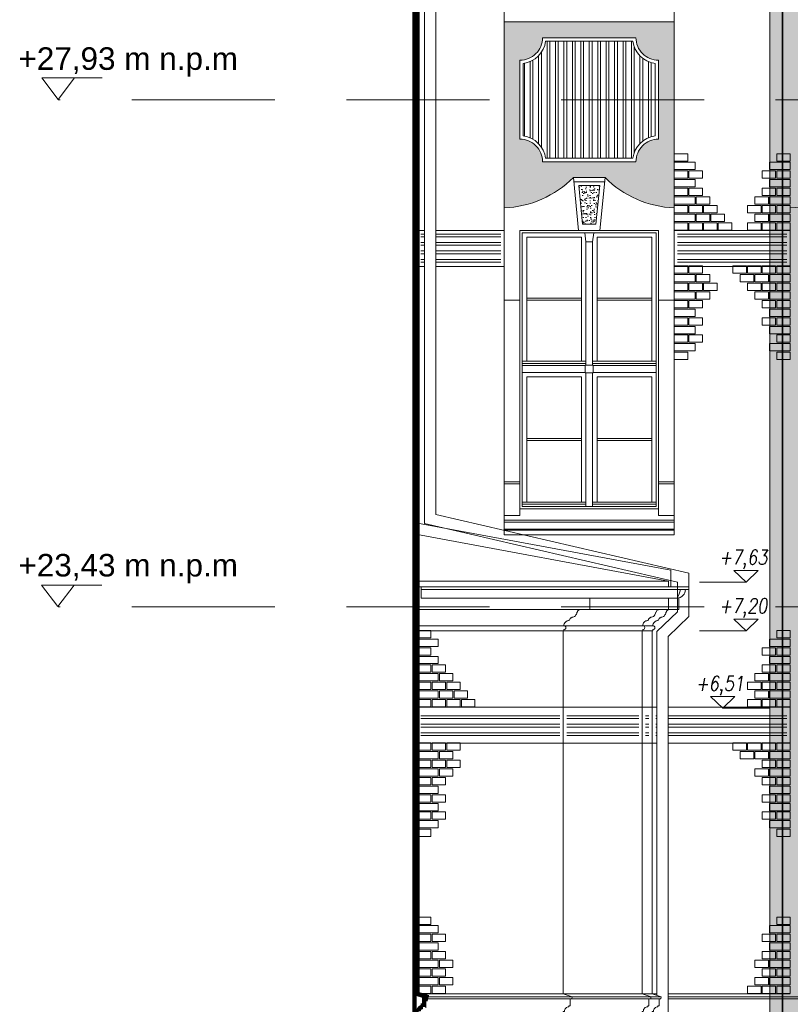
# Model space of a CAD drawing. Header units: millimetres. Extents: x 402 to 79005, y -7782 to 89952.
# Tile 375 of 423: x 45358 to 46042, y 30013 to 30887. Entities that reach past the tile are written whole.
import ezdxf

# ---------------------------------------------------------------- set-up
doc = ezdxf.new("R2010")
doc.units = ezdxf.units.MM
doc.header["$LTSCALE"] = 10
doc.linetypes.add('ACAD_ISO10W100', pattern=[18.5, 12, -3, 0.5, -3])
doc.linetypes.add('DASHED', pattern=[19.05, 12.7, -6.35])
doc.layers.get('0').update_dxf_attribs({"lineweight": 0})
for name, color, linetype, lineweight in [('0_A_GRANICA OPRACOWANIA', 1, 'Continuous', 0), ('AS_Belki', 145, 'Continuous', 0), ('kreski', 8, 'Continuous', 5), ('LDShaft-AM_0', 7, 'Continuous', 50), ('okna', 7, 'Continuous', 5), ('wzmiary', 1, 'ACAD_ISO10W100', 50)]:
    doc.layers.add(name, color=color, linetype=linetype, lineweight=lineweight)
doc.styles.add('ROMANS1', font='simplex.shx', dxfattribs={"width": 0.8, "oblique": 10})
doc.styles.add('ZAGOSP', font='txt', dxfattribs={"height": 0.8})
pattern_1 = [(37.5, (72329.4595, 22553.026), (-0.16000313, 4.8941324), [0, -3.8608, 0, -4.318, 0, -4.1275]), (7.5, (72329.4595, 22553.026), (4.4952328, 7.168251), [0, -2.0828, 0, -3.4798, 0, -1.3335]), (327.5, (72326.3353, 22553.026), (7.9099237, 0.01437185), [0, -1.27, 0, -4.572, 0, -5.969]), (317.5, (72326.335, 22553.026), (7.6355645, 2.2292932), [0, -0.635, 0, -2.9972, 0, -3.429])]
pattern_2 = [(0, (45698.195, 31769.518), (2e-15, 7.5), []), (0, (45700.695, 31767.018), (2e-15, 7.5), [])]

# ---------------------------------------------------------------- blocks, each defined once
blk = doc.blocks.new('A$C613D1E3E')
for p, q in [((39.12, 19.09), (-14.56, 19.09)), ((-14.56, 19.09), (0, 0)), ((14.56, 19.09), (0, 0))]:
    blk.add_line(p, q)
blk = doc.blocks.new('zw$5EF')
at = {"linetype": 'DASHED'}
for points in [[(712.23, 1119), (-1766.19, 1119)], [(712.23, 669), (-1766.19, 669)]]:
    blk.add_lwpolyline(points, dxfattribs=at)
for p in [(-1766.19, 1119.21), (-1766.35, 669.21)]:
    blk.add_blockref('A$C613D1E3E', p)
at = {"char_height": 20, "width": 434.4308, "attachment_point": 3, "style": 'ZAGOSP'}
for s, insert in [('{\\fArial|b0|i0|c238|p34;+27,93 m n.p.m}', (-1606.54, 1165.49, 0)), ('{\\fArial|b0|i0|c238|p34;+23,43 m n.p.m}', (-1606.54, 715.92, 0))]:
    blk.add_mtext(s, dxfattribs=dict(at, insert=insert))
blk = doc.blocks.new('zw$8F5E')
at = {"lineweight": 0, "true_color": 0xffffff}
h = blk.add_hatch(color=7, dxfattribs=at)
h.paths.add_polyline_path([(-435.47, 1670.62), (-155.47, 1670.62), (-155.47, 67.06), (-435.47, 66.46)])
h.paths.add_polyline_path([(-403.67, 288.46), (-285.67, 288.46)], flags=0)
h.paths.add_polyline_path([(-403.67, 288.46), (-285.67, 288.46)], flags=16)
h.paths.add_polyline_path([(-248.2, 1670.62), (-230.47, 67.66)])
h.paths.add_polyline_path([(-425.47, 1670.62), (-321.47, 310.46)])
h.paths.add_polyline_path([(-230.47, 1670.62), (-230.47, 67.66)])
at = {"layer": 'AS_Belki', "color": 253, "linetype": 'Continuous', "lineweight": 0, "ltscale": 0.25}
for p, q in [((-424.47, 1670.62), (-424.47, 67.66)), ((-423.87, 1670.62), (-423.87, 67.66))]:
    blk.add_line(p, q, dxfattribs=at)
at = {"layer": 'LDShaft-AM_0', "color": 0, "lineweight": 0}
blk.add_lwpolyline([(-435.47, 1670.62), (-155.47, 1670.62), (-155.47, 53.72), (-435.47, 53.72)], close=True, dxfattribs=at)

msp = doc.modelspace()

# ---------------------------------------------------------------- hatches: boundary and pattern name
h = msp.add_hatch()
h.set_pattern_fill('AR-SAND,_O', color=8, scale=0.1)
h.set_pattern_definition(pattern_1)
h.paths.add_polyline_path([(45849.16, 30747.21), (45877.17, 30747.21, 0.190273), (45938.66, 30720.21), (45938.66, 30885.21), (45787.66, 30885.21), (45787.66, 30720.21, 0.190273), (45849.16, 30747.21)])
h.paths.add_polyline_path([(45801.66, 30851.21), (45801.66, 30781.21, -0.414214), (45821.66, 30761.21), (45904.66, 30761.21, -0.414214), (45924.66, 30781.21), (45924.66, 30851.21, -0.414214), (45904.66, 30871.21), (45821.66, 30871.21, -0.414214)], flags=16)
h = msp.add_hatch()
h.set_pattern_fill('ANSI32', color=8, scale=20, angle=45, style=0)
h.set_pattern_definition([(90, (45698.195, 31769.518), (-7.5, 1e-15), []), (90, (45700.695, 31772.018), (-7.5, 1e-15), [])])
h.paths.add_polyline_path([(45804.66, 30848.41), (45804.66, 30784.02, -0.339506), (45824.47, 30764.21), (45901.86, 30764.21, -0.339506), (45921.66, 30784.02), (45921.66, 30848.41, -0.339506), (45901.86, 30868.21), (45824.47, 30868.21, -0.339506)])
h = msp.add_hatch()
h.set_pattern_fill('AR-SAND', color=8, scale=0.1, style=0)
h.set_pattern_definition(pattern_1)
h.paths.add_polyline_path([(45872.48, 30740.21), (45853.85, 30740.21), (45857.16, 30705.71), (45869.17, 30705.71)])
h = msp.add_hatch()
h.set_pattern_fill('ANSI32,_O', color=8, scale=20, angle=315)
h.set_pattern_definition(pattern_2)
h.paths.add_polyline_path([(46038.66, 30697.21), (45941.66, 30697.21), (45941.66, 30671.31), (46038.66, 30671.31)])
h.paths.add_polyline_path([(45727.02, 30697.21), (45727.02, 30671.31), (45784.66, 30671.31), (45784.66, 30697.21)])
h.paths.add_polyline_path([(45717.02, 30671.31), (45717.02, 30697.21), (45713.66, 30697.21), (45713.66, 30671.31)])
h = msp.add_hatch()
h.set_pattern_fill('ANSI32,_O', color=8, scale=20, angle=315)
h.set_pattern_definition(pattern_2)
h.paths.add_polyline_path([(45837.16, 30274.03), (45713.66, 30274.03), (45713.66, 30248.13), (45837.16, 30248.13)])
h.paths.add_polyline_path([(45907.16, 30274.03), (45843.16, 30274.03), (45843.16, 30248.13), (45907.16, 30248.13)])
h.paths.add_polyline_path([(45916.16, 30274.03), (45913.16, 30274.03), (45913.16, 30248.13), (45916.16, 30248.13)])
h.paths.add_polyline_path([(45933.28, 30274.03), (45933.28, 30248.13), (46038.66, 30248.13), (46038.66, 30274.03)])
h.paths.add_polyline_path([(45923.28, 30248.13), (45923.28, 30274.03), (45922.16, 30274.03), (45922.16, 30248.13)])

# ---------------------------------------------------------------- linework, layer by layer
for p, q in [((45787.66, 30430.21), (45787.66, 31152.34)), ((45938.66, 30430.21), (45938.66, 31152.34)), ((45853.66, 30700.21), (45849.16, 30747.21)), ((45877.17, 30747.21), (45849.16, 30747.21)), ((45872.66, 30700.21), (45877.17, 30747.21)), ((45801.66, 30447.21), (45801.66, 30700.21)), ((45801.66, 30700.21), (45924.66, 30700.21)), ((45924.66, 30447.21), (45924.66, 30700.21)), ((45801.66, 30477.21), (45787.66, 30477.21)), ((45938.66, 30477.21), (45924.66, 30477.21)), ((45801.66, 30475.21), (45787.66, 30475.21)), ((45938.66, 30475.21), (45924.66, 30475.21)), ((45924.66, 30453.21), (45801.66, 30453.21)), ((45801.66, 30447.21), (45787.66, 30447.21)), ((45787.72, 30443.21), (45938.66, 30443.21)), ((45938.66, 30447.21), (45924.66, 30447.21)), ((45935.49, 30398.8), (45710.66, 30440.56)), ((45787.66, 30430.21), (45938.66, 30430.21)), ((45935.49, 30398.8), (45935.49, 30383.97)), ((45933.66, 30383.97), (45933.66, 30388.97)), ((45933.66, 30373.97), (45727.8, 30373.97)), ((45933.66, 30363.97), (45710.66, 30363.97)), ((45910.66, 30349.47), (45710.66, 30349.47)), ((45710.66, 30344.97), (45910.16, 30344.97)), ((45910.66, 30349.47), (45919.66, 30349.47)), ((45919.16, 30344.97), (45910.66, 30344.97)), ((45919.16, 30022.71), (45919.16, 30344.97)), ((45923.28, 30022.71), (45710.66, 30022.71)), ((46041.66, 30022.71), (45933.28, 30022.71)), ((45926.66, 30018.21), (45716.66, 30018.21)), ((45927.16, 30020.21), (45718.66, 30020.21)), ((46506.05, 30020.21), (45933.28, 30020.21)), ((46506.05, 30018.21), (45933.28, 30018.21)), ((46291.26, 30020.21), (46032.65, 30020.21))]:
    msp.add_line(p, q)
at = {"color": 8}
for p, q in [((45787.66, 30885.21), (45938.66, 30885.21)), ((45849.54, 30743.21), (45876.79, 30743.21)), ((45857.16, 30705.71), (45853.85, 30740.21)), ((45853.85, 30740.21), (45872.48, 30740.21)), ((45869.17, 30705.71), (45872.48, 30740.21)), ((45857.16, 30705.71), (45869.17, 30705.71)), ((45787.69, 30441.21), (45938.69, 30441.21)), ((45787.66, 30435.21), (45938.66, 30435.21)), ((45787.66, 30434.21), (45938.66, 30434.21))]:
    msp.add_line(p, q, dxfattribs=at)
at = {"color": 7}
for p, q in [((45933.66, 30388.97), (45710.66, 30430.39)), ((45960.94, 30388.12), (46002.34, 30388.12)), ((45960.94, 30344.97), (46002.34, 30344.97)), ((45981.64, 30276.21), (46023.04, 30276.21))]:
    msp.add_line(p, q, dxfattribs=at)
msp.add_lwpolyline([(45788.91, 31330.49), (45788.91, 31318.84), (45717.02, 31274.73), (45717.02, 30440.16), (45941.44, 30388.12), (45941.44, 30361.74), (45923.28, 30344.22), (45923.28, 30021.43)], dxfattribs=at)
msp.add_lwpolyline([(45798.91, 31330.49), (45798.91, 31313.24), (45727.02, 31269.13), (45727.02, 30448.11), (45951.44, 30396.07), (45951.44, 30357.49), (45933.28, 30339.97), (45933.28, 29736.36)])
for points, format in [([(45715.66, 29625.21, 4, 4, 0), (45715.66, 29710.21, 4, 4, 0), (45710.66, 29715.21, 4, 4, 0), (45710.66, 29908.71, 4, 4, 0), (45712.16, 29908.71, 4, 4, -0.414214), (45718.16, 29914.71, 4, 4, 0), (45718.16, 29916.21, 4, 4, 0), (45719.66, 29916.21, 4, 4, 0), (45719.66, 29931.21, 4, 4, 0), (45720.66, 29931.21, 4, 4, 0), (45710.66, 29938.21, 4, 4, 0), (45710.66, 30007.21, 4, 4, 0), (45711.66, 30007.21, 4, 4, -0.414214), (45715.66, 30011.21, 4, 4, 0), (45715.66, 30012.21, 4, 4, 0), (45716.66, 30012.21, 4, 4, 0), (45716.66, 30018.21, 4, 4, 0), (45718.16, 30018.21, 4, 4, 0), (45718.66, 30020.21, 4, 4, 0), (45710.66, 30022.71, 4, 4, 0), (45710.66, 30287.59, 4, 4, 0), (45710.66, 31236.19, 4, 4, 0)], "xyseb"), ([(45840.16, 30344.97), (45840.66, 30344.97), (45840.66, 30345.97, 1), (45840.66, 30349.47, -0.414214), (45845.16, 30353.97), (45845.16, 30354.47), (45845.66, 30354.47, -0.414214), (45847.66, 30356.47), (45847.66, 30356.97, 0.414214), (45852.16, 30361.47), (45852.66, 30361.47, -0.414214), (45854.66, 30363.47), (45854.66, 30363.97), (45863.66, 30363.97), (45863.66, 30373.97)], "xyb"), ([(45840.16, 29938.21), (45840.16, 30007.21), (45841.16, 30007.21, -0.414214), (45845.16, 30011.21), (45845.16, 30012.21), (45846.16, 30012.21), (45846.16, 30018.21), (45847.66, 30018.21), (45848.16, 30020.21), (45840.16, 30022.71), (45840.16, 30344.97)], "xyb")]:
    msp.add_lwpolyline(points, format=format)
for points in [[(45821.66, 30761.21), (45904.66, 30761.21, -0.414214), (45924.66, 30781.21), (45924.66, 30851.21, -0.414214), (45904.66, 30871.21), (45821.66, 30871.21, -0.414214), (45801.66, 30851.21), (45801.66, 30781.21, -0.414214)], [(45824.47, 30764.21), (45901.86, 30764.21, -0.339506), (45921.66, 30784.02), (45921.66, 30848.41, -0.339506), (45901.86, 30868.21), (45824.47, 30868.21, -0.339506), (45804.66, 30848.41), (45804.66, 30784.02, -0.339506)], [(45713.86, 30373.97), (45941.08, 30373.97, 0.414214), (45948.59, 30381.49), (45713.86, 30381.49)]]:
    msp.add_lwpolyline(points, format="xyb", close=True)
at = {"color": 8}
for points in [[(45803.66, 30698.21), (45922.66, 30698.21), (45922.66, 30455.21), (45803.66, 30455.21)], [(45856.16, 30584.21), (45807.66, 30584.21), (45807.66, 30694.21), (45856.16, 30694.21)], [(45866.16, 30690.21), (45867.16, 30698.21), (45859.16, 30698.21), (45860.16, 30690.21)], [(45870.16, 30584.21), (45918.66, 30584.21), (45918.66, 30694.21), (45870.16, 30694.21)], [(45860.16, 30580.71), (45866.16, 30580.71), (45866.16, 30690.21), (45860.16, 30690.21)], [(45807.66, 30638.21), (45856.16, 30638.21), (45856.16, 30640.21), (45807.66, 30640.21)], [(45870.16, 30638.21), (45918.66, 30638.21), (45918.66, 30640.21), (45870.16, 30640.21)], [(45803.66, 30582.21), (45803.66, 30584.21), (45860.16, 30584.21), (45860.16, 30582.21)], [(45859.66, 30573.71), (45866.66, 30573.71), (45866.66, 30580.71), (45859.66, 30580.71)], [(45922.66, 30582.21), (45922.66, 30584.21), (45866.16, 30584.21), (45866.16, 30582.21)], [(45803.66, 30574.21), (45859.66, 30574.21), (45859.66, 30580.21), (45803.66, 30580.21)], [(45860.16, 30455.21), (45866.16, 30455.21), (45866.16, 30573.71), (45860.16, 30573.71)], [(45922.66, 30574.21), (45866.66, 30574.21), (45866.66, 30580.21), (45922.66, 30580.21)], [(45856.16, 30459.21), (45807.66, 30459.21), (45807.66, 30570.21), (45856.16, 30570.21)], [(45870.16, 30459.21), (45918.66, 30459.21), (45918.66, 30570.21), (45870.16, 30570.21)], [(45807.66, 30513.71), (45856.16, 30513.71), (45856.16, 30515.71), (45807.66, 30515.71)], [(45870.16, 30513.71), (45918.66, 30513.71), (45918.66, 30515.71), (45870.16, 30515.71)], [(45803.66, 30457.21), (45803.66, 30459.21), (45860.16, 30459.21), (45860.16, 30457.21)], [(45922.66, 30457.21), (45922.66, 30459.21), (45866.16, 30459.21), (45866.16, 30457.21)]]:
    msp.add_lwpolyline(points, close=True, dxfattribs=at)
for points in [[(45933.66, 30388.97), (45710.66, 30388.97), (45710.66, 30383.97), (45933.66, 30383.97)], [(45713.86, 30383.97), (45951.71, 30383.97), (45951.71, 30381.49), (45713.86, 30381.49)]]:
    msp.add_lwpolyline(points, close=True)
at = {"color": 7}
for points in [[(45910.16, 30344.97), (45910.66, 30344.97), (45910.66, 30345.97, 1), (45910.66, 30349.47, -0.414214), (45915.16, 30353.97), (45915.16, 30354.47), (45915.66, 30354.47, -0.414214), (45917.66, 30356.47), (45917.66, 30356.97, 0.414214), (45922.16, 30361.47), (45922.66, 30361.47, -0.414214), (45924.66, 30363.47), (45924.66, 30363.97), (45933.66, 30363.97), (45933.66, 30373.97)], [(45919.16, 30344.97), (45919.66, 30344.97), (45919.66, 30345.97, 1), (45919.66, 30349.47, -0.414214), (45924.16, 30353.97), (45924.16, 30354.47), (45924.66, 30354.47, -0.414214), (45926.66, 30356.47), (45926.66, 30356.97, 0.414214), (45931.16, 30361.47), (45931.66, 30361.47, -0.414214), (45933.66, 30363.47), (45933.66, 30363.97), (45942.66, 30363.97), (45942.66, 30373.97)], [(45910.16, 29938.21), (45910.16, 30007.21), (45911.16, 30007.21, -0.414214), (45915.16, 30011.21), (45915.16, 30012.21), (45916.16, 30012.21), (45916.16, 30018.21), (45917.66, 30018.21), (45918.16, 30020.21), (45910.16, 30022.71), (45910.16, 30344.97)], [(45919.16, 29938.21), (45919.16, 30007.21), (45920.16, 30007.21, -0.414214), (45924.16, 30011.21), (45924.16, 30012.21), (45925.16, 30012.21), (45925.16, 30018.21), (45926.66, 30018.21), (45927.16, 30020.21), (45919.16, 30022.71), (45919.16, 30344.97)]]:
    msp.add_lwpolyline(points, format="xyb", dxfattribs=at)
for centre, radius, start, end in [((45784.22, 30811.58), 91.43, 272.15985, 315.25202), ((45942.11, 30811.58), 91.43, 224.74798, 267.84015), ((46038.22, 30811.58), 91.43, 272.15985, 315.25202), ((45920.68, 30387.16), 24.29, 327.12104, 346.49541)]:
    msp.add_arc(centre, radius, start, end)
at = {"layer": '0_A_GRANICA OPRACOWANIA', "color": 1, "linetype": 'DASHED', "const_width": 4}
msp.add_lwpolyline([(45708.04, 29484.42), (46726.17, 29484.42), (46726.17, 31373.03), (45708.04, 31373.03)], close=True, dxfattribs=at)
at = {"layer": 'kreski'}
for points in [[(45938.66, 30761.73), (45950.66, 30761.73), (45950.66, 30768.23), (45938.66, 30768.23)], [(46041.66, 30761.73), (46029.66, 30761.73), (46029.66, 30768.23), (46041.66, 30768.23)], [(45938.66, 30754.31), (45957.16, 30754.31), (45957.16, 30760.81), (45938.66, 30760.81)], [(46041.66, 30754.31), (46023.16, 30754.31), (46023.16, 30760.81), (46041.66, 30760.81)], [(45938.66, 30746.63), (45950.66, 30746.63), (45950.66, 30753.13), (45938.66, 30753.13)], [(45951.66, 30746.63), (45963.66, 30746.63), (45963.66, 30753.13), (45951.66, 30753.13)], [(46028.66, 30746.63), (46016.66, 30746.63), (46016.66, 30753.13), (46028.66, 30753.13)], [(46041.66, 30746.63), (46029.66, 30746.63), (46029.66, 30753.13), (46041.66, 30753.13)], [(45938.66, 30738.95), (45957.16, 30738.95), (45957.16, 30745.45), (45938.66, 30745.45)], [(45938.66, 30731.27), (45950.66, 30731.27), (45950.66, 30737.77), (45938.66, 30737.77)], [(45951.66, 30731.27), (45963.66, 30731.27), (45963.66, 30737.77), (45951.66, 30737.77)], [(46028.66, 30731.27), (46016.66, 30731.27), (46016.66, 30737.77), (46028.66, 30737.77)], [(46041.66, 30738.95), (46023.16, 30738.95), (46023.16, 30745.45), (46041.66, 30745.45)], [(46041.66, 30731.27), (46029.66, 30731.27), (46029.66, 30737.77), (46041.66, 30737.77)], [(45938.66, 30723.59), (45957.16, 30723.59), (45957.16, 30730.09), (45938.66, 30730.09)], [(45958.16, 30723.59), (45970.16, 30723.59), (45970.16, 30730.09), (45958.16, 30730.09)], [(46022.16, 30723.59), (46010.16, 30723.59), (46010.16, 30730.09), (46022.16, 30730.09)], [(46041.66, 30723.59), (46023.16, 30723.59), (46023.16, 30730.09), (46041.66, 30730.09)], [(45938.66, 30715.91), (45950.66, 30715.91), (45950.66, 30722.41), (45938.66, 30722.41)], [(45951.66, 30715.91), (45963.66, 30715.91), (45963.66, 30722.41), (45951.66, 30722.41)], [(45964.66, 30715.91), (45976.66, 30715.91), (45976.66, 30722.41), (45964.66, 30722.41)], [(46015.66, 30715.91), (46003.66, 30715.91), (46003.66, 30722.41), (46015.66, 30722.41)], [(46028.66, 30715.91), (46016.66, 30715.91), (46016.66, 30722.41), (46028.66, 30722.41)], [(46041.66, 30715.91), (46029.66, 30715.91), (46029.66, 30722.41), (46041.66, 30722.41)], [(45938.66, 30708.23), (45957.16, 30708.23), (45957.16, 30714.73), (45938.66, 30714.73)], [(45958.16, 30708.23), (45970.16, 30708.23), (45970.16, 30714.73), (45958.16, 30714.73)], [(45971.16, 30708.23), (45983.16, 30708.23), (45983.16, 30714.73), (45971.16, 30714.73)], [(46022.16, 30708.23), (46010.16, 30708.23), (46010.16, 30714.73), (46022.16, 30714.73)], [(46041.66, 30708.23), (46023.16, 30708.23), (46023.16, 30714.73), (46041.66, 30714.73)], [(45938.66, 30700.55), (45950.66, 30700.55), (45950.66, 30707.05), (45938.66, 30707.05)], [(45951.66, 30700.55), (45963.66, 30700.55), (45963.66, 30707.05), (45951.66, 30707.05)], [(45964.66, 30700.55), (45976.66, 30700.55), (45976.66, 30707.05), (45964.66, 30707.05)], [(45977.66, 30700.55), (45989.66, 30700.55), (45989.66, 30707.05), (45977.66, 30707.05)], [(46015.66, 30700.55), (46003.66, 30700.55), (46003.66, 30707.05), (46015.66, 30707.05)], [(46028.66, 30700.55), (46016.66, 30700.55), (46016.66, 30707.05), (46028.66, 30707.05)], [(46041.66, 30700.55), (46029.66, 30700.55), (46029.66, 30707.05), (46041.66, 30707.05)], [(45938.66, 30700.21), (46041.66, 30700.21), (46041.66, 30668.31), (45938.66, 30668.31)], [(45938.66, 30668.65), (45950.66, 30668.65), (45950.66, 30662.15), (45938.66, 30662.15)], [(45951.66, 30668.65), (45963.66, 30668.65), (45963.66, 30662.15), (45951.66, 30662.15)], [(46002.66, 30668.65), (45990.66, 30668.65), (45990.66, 30662.15), (46002.66, 30662.15)], [(46015.66, 30668.65), (46003.66, 30668.65), (46003.66, 30662.15), (46015.66, 30662.15)], [(46028.66, 30668.65), (46016.66, 30668.65), (46016.66, 30662.15), (46028.66, 30662.15)], [(46041.66, 30668.65), (46029.66, 30668.65), (46029.66, 30662.15), (46041.66, 30662.15)], [(45938.66, 30660.97), (45957.16, 30660.97), (45957.16, 30654.47), (45938.66, 30654.47)], [(45958.16, 30660.97), (45970.16, 30660.97), (45970.16, 30654.47), (45958.16, 30654.47)], [(46009.16, 30660.97), (45997.16, 30660.97), (45997.16, 30654.47), (46009.16, 30654.47)], [(46022.16, 30660.97), (46010.16, 30660.97), (46010.16, 30654.47), (46022.16, 30654.47)], [(46041.66, 30660.97), (46023.16, 30660.97), (46023.16, 30654.47), (46041.66, 30654.47)], [(45938.66, 30653.29), (45950.66, 30653.29), (45950.66, 30646.79), (45938.66, 30646.79)], [(45951.66, 30653.29), (45963.66, 30653.29), (45963.66, 30646.79), (45951.66, 30646.79)], [(45964.66, 30653.29), (45976.66, 30653.29), (45976.66, 30646.79), (45964.66, 30646.79)], [(46015.66, 30653.29), (46003.66, 30653.29), (46003.66, 30646.79), (46015.66, 30646.79)], [(46028.66, 30653.29), (46016.66, 30653.29), (46016.66, 30646.79), (46028.66, 30646.79)], [(46041.66, 30653.29), (46029.66, 30653.29), (46029.66, 30646.79), (46041.66, 30646.79)], [(45938.66, 30645.61), (45957.16, 30645.61), (45957.16, 30639.11), (45938.66, 30639.11)], [(45958.16, 30645.61), (45970.16, 30645.61), (45970.16, 30639.11), (45958.16, 30639.11)], [(46022.16, 30645.61), (46010.16, 30645.61), (46010.16, 30639.11), (46022.16, 30639.11)], [(46041.66, 30645.61), (46023.16, 30645.61), (46023.16, 30639.11), (46041.66, 30639.11)], [(45938.66, 30637.93), (45950.66, 30637.93), (45950.66, 30631.43), (45938.66, 30631.43)], [(45951.66, 30637.93), (45963.66, 30637.93), (45963.66, 30631.43), (45951.66, 30631.43)], [(46028.66, 30637.93), (46016.66, 30637.93), (46016.66, 30631.43), (46028.66, 30631.43)], [(46041.66, 30637.93), (46029.66, 30637.93), (46029.66, 30631.43), (46041.66, 30631.43)], [(45938.66, 30630.25), (45957.16, 30630.25), (45957.16, 30623.75), (45938.66, 30623.75)], [(46041.66, 30630.25), (46023.16, 30630.25), (46023.16, 30623.75), (46041.66, 30623.75)], [(45938.66, 30622.57), (45950.66, 30622.57), (45950.66, 30616.07), (45938.66, 30616.07)], [(45951.66, 30622.57), (45963.66, 30622.57), (45963.66, 30616.07), (45951.66, 30616.07)], [(46028.66, 30622.57), (46016.66, 30622.57), (46016.66, 30616.07), (46028.66, 30616.07)], [(46041.66, 30622.57), (46029.66, 30622.57), (46029.66, 30616.07), (46041.66, 30616.07)], [(45938.66, 30614.89), (45957.16, 30614.89), (45957.16, 30608.39), (45938.66, 30608.39)], [(45938.66, 30607.48), (45950.66, 30607.48), (45950.66, 30600.98), (45938.66, 30600.98)], [(45951.66, 30607.48), (45963.66, 30607.48), (45963.66, 30600.98), (45951.66, 30600.98)], [(46041.66, 30614.89), (46023.16, 30614.89), (46023.16, 30608.39), (46041.66, 30608.39)], [(46041.66, 30607.48), (46029.66, 30607.48), (46029.66, 30600.98), (46041.66, 30600.98)], [(45938.66, 30599.8), (45957.16, 30599.8), (45957.16, 30593.3), (45938.66, 30593.3)], [(46041.66, 30599.8), (46023.16, 30599.8), (46023.16, 30593.3), (46041.66, 30593.3)], [(45938.66, 30592.12), (45950.66, 30592.12), (45950.66, 30585.62), (45938.66, 30585.62)], [(46041.66, 30592.12), (46029.66, 30592.12), (46029.66, 30585.62), (46041.66, 30585.62)], [(45710.66, 30338.55), (45722.66, 30338.55), (45722.66, 30345.05), (45710.66, 30345.05)], [(46041.66, 30338.55), (46029.66, 30338.55), (46029.66, 30345.05), (46041.66, 30345.05)], [(45710.66, 30331.13), (45729.16, 30331.13), (45729.16, 30337.63), (45710.66, 30337.63)], [(46041.66, 30331.13), (46023.16, 30331.13), (46023.16, 30337.63), (46041.66, 30337.63)], [(45710.66, 30323.45), (45722.66, 30323.45), (45722.66, 30329.95), (45710.66, 30329.95)], [(46028.66, 30323.45), (46016.66, 30323.45), (46016.66, 30329.95), (46028.66, 30329.95)], [(46041.66, 30323.45), (46029.66, 30323.45), (46029.66, 30329.95), (46041.66, 30329.95)], [(45710.66, 30315.77), (45729.16, 30315.77), (45729.16, 30322.27), (45710.66, 30322.27)], [(46041.66, 30315.77), (46023.16, 30315.77), (46023.16, 30322.27), (46041.66, 30322.27)], [(45710.66, 30308.09), (45722.66, 30308.09), (45722.66, 30314.59), (45710.66, 30314.59)], [(45723.66, 30308.09), (45735.66, 30308.09), (45735.66, 30314.59), (45723.66, 30314.59)], [(46028.66, 30308.09), (46016.66, 30308.09), (46016.66, 30314.59), (46028.66, 30314.59)], [(46041.66, 30308.09), (46029.66, 30308.09), (46029.66, 30314.59), (46041.66, 30314.59)], [(45710.66, 30300.41), (45729.16, 30300.41), (45729.16, 30306.91), (45710.66, 30306.91)], [(45730.16, 30300.41), (45742.16, 30300.41), (45742.16, 30306.91), (45730.16, 30306.91)], [(46022.16, 30300.41), (46010.16, 30300.41), (46010.16, 30306.91), (46022.16, 30306.91)], [(46041.66, 30300.41), (46023.16, 30300.41), (46023.16, 30306.91), (46041.66, 30306.91)], [(45710.66, 30292.73), (45722.66, 30292.73), (45722.66, 30299.23), (45710.66, 30299.23)], [(45723.66, 30292.73), (45735.66, 30292.73), (45735.66, 30299.23), (45723.66, 30299.23)], [(45736.66, 30292.73), (45748.66, 30292.73), (45748.66, 30299.23), (45736.66, 30299.23)], [(46015.66, 30292.73), (46003.66, 30292.73), (46003.66, 30299.23), (46015.66, 30299.23)], [(46028.66, 30292.73), (46016.66, 30292.73), (46016.66, 30299.23), (46028.66, 30299.23)], [(46041.66, 30292.73), (46029.66, 30292.73), (46029.66, 30299.23), (46041.66, 30299.23)], [(45710.66, 30285.05), (45729.16, 30285.05), (45729.16, 30291.55), (45710.66, 30291.55)], [(45710.66, 30277.37), (45722.66, 30277.37), (45722.66, 30283.87), (45710.66, 30283.87)], [(45723.66, 30277.37), (45735.66, 30277.37), (45735.66, 30283.87), (45723.66, 30283.87)], [(45730.16, 30285.05), (45742.16, 30285.05), (45742.16, 30291.55), (45730.16, 30291.55)], [(45736.66, 30277.37), (45748.66, 30277.37), (45748.66, 30283.87), (45736.66, 30283.87)], [(45743.16, 30285.05), (45755.16, 30285.05), (45755.16, 30291.55), (45743.16, 30291.55)], [(45749.66, 30277.37), (45761.66, 30277.37), (45761.66, 30283.87), (45749.66, 30283.87)], [(46015.66, 30277.37), (46003.66, 30277.37), (46003.66, 30283.87), (46015.66, 30283.87)], [(46022.16, 30285.05), (46010.16, 30285.05), (46010.16, 30291.55), (46022.16, 30291.55)], [(46028.66, 30277.37), (46016.66, 30277.37), (46016.66, 30283.87), (46028.66, 30283.87)], [(46041.66, 30285.05), (46023.16, 30285.05), (46023.16, 30291.55), (46041.66, 30291.55)], [(46041.66, 30277.37), (46029.66, 30277.37), (46029.66, 30283.87), (46041.66, 30283.87)], [(45710.66, 30277.03), (45840.16, 30277.03), (45840.16, 30245.13), (45710.66, 30245.13)], [(45840.16, 30277.03), (45910.16, 30277.03), (45910.16, 30245.13), (45840.16, 30245.13)], [(45910.16, 30277.03), (45919.16, 30277.03), (45919.16, 30245.13), (45910.16, 30245.13)], [(45710.66, 30245.47), (45722.66, 30245.47), (45722.66, 30238.97), (45710.66, 30238.97)], [(45723.66, 30245.47), (45735.66, 30245.47), (45735.66, 30238.97), (45723.66, 30238.97)], [(45736.66, 30245.47), (45748.66, 30245.47), (45748.66, 30238.97), (45736.66, 30238.97)], [(46002.66, 30245.47), (45990.66, 30245.47), (45990.66, 30238.97), (46002.66, 30238.97)], [(46015.66, 30245.47), (46003.66, 30245.47), (46003.66, 30238.97), (46015.66, 30238.97)], [(46028.66, 30245.47), (46016.66, 30245.47), (46016.66, 30238.97), (46028.66, 30238.97)], [(46041.66, 30245.47), (46029.66, 30245.47), (46029.66, 30238.97), (46041.66, 30238.97)], [(45710.66, 30237.79), (45729.16, 30237.79), (45729.16, 30231.29), (45710.66, 30231.29)], [(45730.16, 30237.79), (45742.16, 30237.79), (45742.16, 30231.29), (45730.16, 30231.29)], [(46009.16, 30237.79), (45997.16, 30237.79), (45997.16, 30231.29), (46009.16, 30231.29)], [(46022.16, 30237.79), (46010.16, 30237.79), (46010.16, 30231.29), (46022.16, 30231.29)], [(46041.66, 30237.79), (46023.16, 30237.79), (46023.16, 30231.29), (46041.66, 30231.29)], [(45710.66, 30230.11), (45722.66, 30230.11), (45722.66, 30223.61), (45710.66, 30223.61)], [(45710.66, 30222.43), (45729.16, 30222.43), (45729.16, 30215.93), (45710.66, 30215.93)], [(45723.66, 30230.11), (45735.66, 30230.11), (45735.66, 30223.61), (45723.66, 30223.61)], [(45730.16, 30222.43), (45742.16, 30222.43), (45742.16, 30215.93), (45730.16, 30215.93)], [(45736.66, 30230.11), (45748.66, 30230.11), (45748.66, 30223.61), (45736.66, 30223.61)], [(46022.16, 30222.43), (46010.16, 30222.43), (46010.16, 30215.93), (46022.16, 30215.93)], [(46028.66, 30230.11), (46016.66, 30230.11), (46016.66, 30223.61), (46028.66, 30223.61)], [(46041.66, 30222.43), (46023.16, 30222.43), (46023.16, 30215.93), (46041.66, 30215.93)], [(46041.66, 30230.11), (46029.66, 30230.11), (46029.66, 30223.61), (46041.66, 30223.61)], [(45710.66, 30214.75), (45722.66, 30214.75), (45722.66, 30208.25), (45710.66, 30208.25)], [(45723.66, 30214.75), (45735.66, 30214.75), (45735.66, 30208.25), (45723.66, 30208.25)], [(46028.66, 30214.75), (46016.66, 30214.75), (46016.66, 30208.25), (46028.66, 30208.25)], [(46041.66, 30214.75), (46029.66, 30214.75), (46029.66, 30208.25), (46041.66, 30208.25)], [(45710.66, 30207.07), (45729.16, 30207.07), (45729.16, 30200.57), (45710.66, 30200.57)], [(46041.66, 30207.07), (46023.16, 30207.07), (46023.16, 30200.57), (46041.66, 30200.57)], [(45710.66, 30199.39), (45722.66, 30199.39), (45722.66, 30192.89), (45710.66, 30192.89)], [(45723.66, 30199.39), (45735.66, 30199.39), (45735.66, 30192.89), (45723.66, 30192.89)], [(46028.66, 30199.39), (46016.66, 30199.39), (46016.66, 30192.89), (46028.66, 30192.89)], [(46041.66, 30199.39), (46029.66, 30199.39), (46029.66, 30192.89), (46041.66, 30192.89)], [(45710.66, 30191.71), (45729.16, 30191.71), (45729.16, 30185.21), (45710.66, 30185.21)], [(46041.66, 30191.71), (46023.16, 30191.71), (46023.16, 30185.21), (46041.66, 30185.21)], [(45710.66, 30184.3), (45722.66, 30184.3), (45722.66, 30177.8), (45710.66, 30177.8)], [(45723.66, 30184.3), (45735.66, 30184.3), (45735.66, 30177.8), (45723.66, 30177.8)], [(46028.66, 30184.3), (46016.66, 30184.3), (46016.66, 30177.8), (46028.66, 30177.8)], [(46041.66, 30184.3), (46029.66, 30184.3), (46029.66, 30177.8), (46041.66, 30177.8)], [(45710.66, 30176.62), (45729.16, 30176.62), (45729.16, 30170.12), (45710.66, 30170.12)], [(46041.66, 30176.62), (46023.16, 30176.62), (46023.16, 30170.12), (46041.66, 30170.12)], [(45710.66, 30168.94), (45722.66, 30168.94), (45722.66, 30162.44), (45710.66, 30162.44)], [(46041.66, 30168.94), (46029.66, 30168.94), (46029.66, 30162.44), (46041.66, 30162.44)], [(45710.66, 30084.23), (45722.66, 30084.23), (45722.66, 30090.73), (45710.66, 30090.73)], [(45710.66, 30076.81), (45729.16, 30076.81), (45729.16, 30083.31), (45710.66, 30083.31)], [(46041.66, 30076.81), (46023.16, 30076.81), (46023.16, 30083.31), (46041.66, 30083.31)], [(46041.66, 30084.23), (46029.66, 30084.23), (46029.66, 30090.73), (46041.66, 30090.73)], [(45710.66, 30069.13), (45722.66, 30069.13), (45722.66, 30075.63), (45710.66, 30075.63)], [(45723.66, 30069.13), (45735.66, 30069.13), (45735.66, 30075.63), (45723.66, 30075.63)], [(46028.66, 30069.13), (46016.66, 30069.13), (46016.66, 30075.63), (46028.66, 30075.63)], [(46041.66, 30069.13), (46029.66, 30069.13), (46029.66, 30075.63), (46041.66, 30075.63)], [(45710.66, 30061.45), (45729.16, 30061.45), (45729.16, 30067.95), (45710.66, 30067.95)], [(46041.66, 30061.45), (46023.16, 30061.45), (46023.16, 30067.95), (46041.66, 30067.95)], [(45710.66, 30053.77), (45722.66, 30053.77), (45722.66, 30060.27), (45710.66, 30060.27)], [(45723.66, 30053.77), (45735.66, 30053.77), (45735.66, 30060.27), (45723.66, 30060.27)], [(46028.66, 30053.77), (46016.66, 30053.77), (46016.66, 30060.27), (46028.66, 30060.27)], [(46041.66, 30053.77), (46029.66, 30053.77), (46029.66, 30060.27), (46041.66, 30060.27)], [(45710.66, 30046.09), (45729.16, 30046.09), (45729.16, 30052.59), (45710.66, 30052.59)], [(45730.16, 30046.09), (45742.16, 30046.09), (45742.16, 30052.59), (45730.16, 30052.59)], [(46022.16, 30046.09), (46010.16, 30046.09), (46010.16, 30052.59), (46022.16, 30052.59)], [(46041.66, 30046.09), (46023.16, 30046.09), (46023.16, 30052.59), (46041.66, 30052.59)], [(45710.66, 30038.41), (45722.66, 30038.41), (45722.66, 30044.91), (45710.66, 30044.91)], [(45723.66, 30038.41), (45735.66, 30038.41), (45735.66, 30044.91), (45723.66, 30044.91)], [(46028.66, 30038.41), (46016.66, 30038.41), (46016.66, 30044.91), (46028.66, 30044.91)], [(46041.66, 30038.41), (46029.66, 30038.41), (46029.66, 30044.91), (46041.66, 30044.91)], [(45710.66, 30030.73), (45729.16, 30030.73), (45729.16, 30037.23), (45710.66, 30037.23)], [(45730.16, 30030.73), (45742.16, 30030.73), (45742.16, 30037.23), (45730.16, 30037.23)], [(46022.16, 30030.73), (46010.16, 30030.73), (46010.16, 30037.23), (46022.16, 30037.23)], [(46041.66, 30030.73), (46023.16, 30030.73), (46023.16, 30037.23), (46041.66, 30037.23)], [(45710.66, 30023.05), (45722.66, 30023.05), (45722.66, 30029.55), (45710.66, 30029.55)], [(45723.66, 30023.05), (45735.66, 30023.05), (45735.66, 30029.55), (45723.66, 30029.55)], [(46015.66, 30023.05), (46003.66, 30023.05), (46003.66, 30029.55), (46015.66, 30029.55)], [(46028.66, 30023.05), (46016.66, 30023.05), (46016.66, 30029.55), (46028.66, 30029.55)], [(46041.66, 30023.05), (46029.66, 30023.05), (46029.66, 30029.55), (46041.66, 30029.55)]]:
    msp.add_lwpolyline(points, close=True, dxfattribs=at)
for points in [[(45717.02, 30668.31), (45710.66, 30668.31), (45710.66, 30700.21), (45717.02, 30700.21)], [(45727.02, 30700.21), (45787.66, 30700.21), (45787.66, 30668.31), (45727.02, 30668.31)], [(45923.28, 30245.13), (45919.16, 30245.13), (45919.16, 30277.03), (45923.28, 30277.03)], [(45933.28, 30277.03), (46041.66, 30277.03), (46041.66, 30245.13), (45933.28, 30245.13)]]:
    msp.add_lwpolyline(points, dxfattribs=at)
at = {"layer": 'okna'}
for p, q in [((45801.66, 30638.31), (45787.66, 30638.31)), ((45938.66, 30638.31), (45924.66, 30638.31))]:
    msp.add_line(p, q, dxfattribs=at)
at = {"layer": 'wzmiary', "color": 7, "linetype": 'Continuous', "lineweight": 9, "ltscale": 100}
for points in [[(45991.45, 30398.54), (46002.34, 30388.12), (46013.23, 30398.54), (45991.45, 30398.54)], [(45991.45, 30355.39), (46002.34, 30344.97), (46013.23, 30355.39), (45991.45, 30355.39)], [(45970.75, 30286.63), (45981.64, 30276.21), (45992.53, 30286.63), (45970.75, 30286.63)]]:
    msp.add_lwpolyline(points, dxfattribs=at)

# ---------------------------------------------------------------- block references
at = {"lineweight": 0}
msp.add_blockref('zw$5EF', (47157.88, 29697.21), dxfattribs=at)
at = {"layer": 'AS_Belki', "color": 0, "linetype": 'Continuous', "ltscale": 0.25}
msp.add_blockref('zw$8F5E', (46458.94, 29567.69), dxfattribs=at)

# ---------------------------------------------------------------- texts
at = {"layer": 'wzmiary', "color": 7, "linetype": 'Continuous', "lineweight": 9, "ltscale": 100, "char_height": 13, "width": 242.5343, "attachment_point": 1, "style": 'ROMANS1'}
for s, insert in [('+7,63', (45978.39, 30416.68)), ('+7,20', (45978.39, 30373.53)), ('+6,51', (45957.69, 30304.77))]:
    msp.add_mtext(s, dxfattribs=dict(at, insert=insert))

doc.saveas('drawing.dxf')
